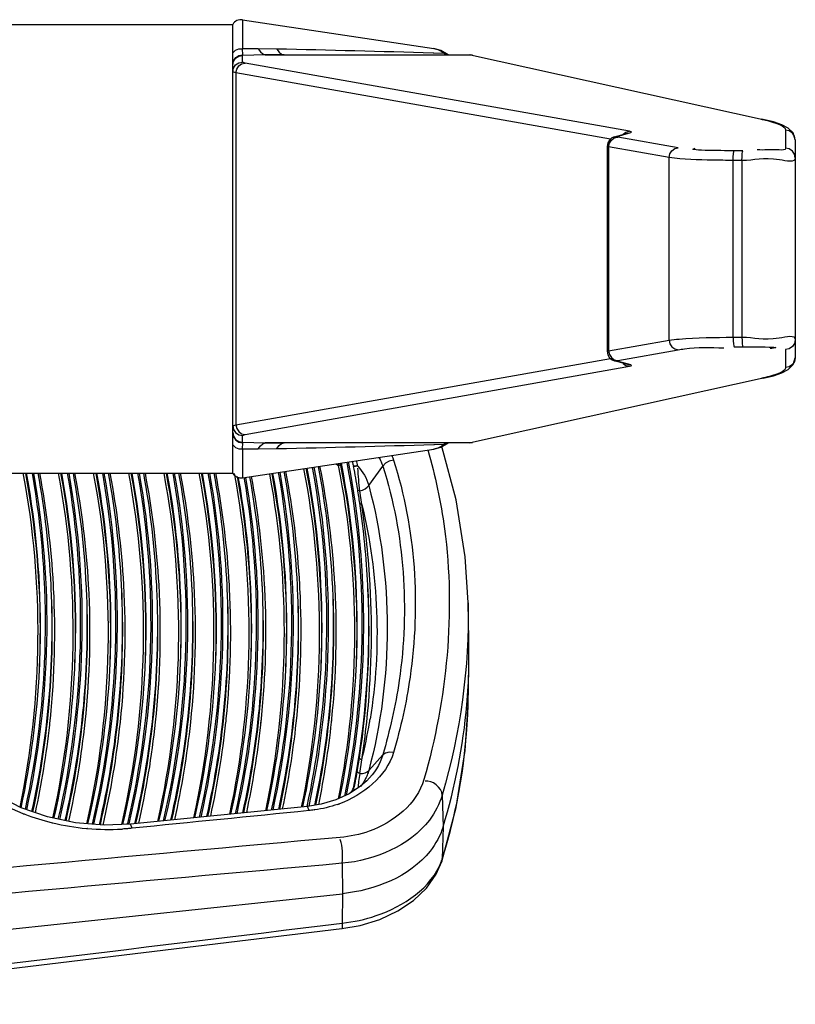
# Paper-space layout 'Sheet' of a CAD drawing. Header units: inches. Extents: x 0.2 to 10.8, y 0.2 to 8.3.
# Tile 398 of 545: x 8.18 to 8.308, y 4.314 to 4.477. Entities that reach past the tile are written whole.
import ezdxf

# ---------------------------------------------------------------- set-up
doc = ezdxf.new("R2010")
doc.units = ezdxf.units.IN
doc.header["$MEASUREMENT"] = 0
doc.layers.get('0').update_dxf_attribs({"lineweight": 5})
doc.layers.add('02___PRT_ALL_AXES', color=7, linetype='Continuous')

psp = doc.layouts.new('Sheet')

# ---------------------------------------------------------------- linework, layer by layer
at = {"color": 0, "linetype": 'ByBlock', "lineweight": -3}
for p, q in [((8.215077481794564, 4.401785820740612), (8.215077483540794, 4.47578582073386)), ((8.216686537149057, 4.476544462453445), (8.216686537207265, 4.471775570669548)), ((8.22043450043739, 4.470767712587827), (8.216677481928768, 4.470677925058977)), ((8.216677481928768, 4.470677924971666), (8.216723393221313, 4.470759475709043)), ((8.216677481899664, 4.469562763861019), (8.216677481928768, 4.470677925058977)), ((8.219247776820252, 4.471767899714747), (8.216686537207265, 4.471775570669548)), ((8.216723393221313, 4.470759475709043), (8.216686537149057, 4.471775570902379)), ((8.22233901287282, 4.471725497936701), (8.219247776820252, 4.471767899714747)), ((8.22352573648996, 4.470785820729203), (8.22043450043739, 4.470767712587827)), ((8.22043450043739, 4.470767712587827), (8.25425612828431, 4.470767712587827)), ((8.24818874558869, 4.471056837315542), (8.248083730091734, 4.471059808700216)), ((8.249935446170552, 4.471007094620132), (8.24818874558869, 4.471056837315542)), ((8.249935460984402, 4.47100711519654), (8.25040006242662, 4.47078580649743)), ((8.25042304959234, 4.470864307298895), (8.249935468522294, 4.471007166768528)), ((8.250570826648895, 4.470785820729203), (8.25042304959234, 4.470864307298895)), ((8.25460190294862, 4.470733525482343), (8.254124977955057, 4.470785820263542)), ((8.25412504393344, 4.470785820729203), (8.254190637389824, 4.470781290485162)), ((8.254190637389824, 4.470781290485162), (8.25425612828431, 4.470767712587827)), ((8.254601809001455, 4.470733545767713), (8.25425612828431, 4.470767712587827)), ((8.25425612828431, 4.470767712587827), (8.302507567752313, 4.460133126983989)), ((8.217093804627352, 4.469409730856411), (8.216677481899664, 4.469562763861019)), ((8.280441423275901, 4.458158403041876), (8.217093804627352, 4.469409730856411)), ((8.215597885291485, 4.467813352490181), (8.21507748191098, 4.467966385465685)), ((8.277323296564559, 4.456850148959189), (8.215597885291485, 4.467813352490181)), ((8.215597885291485, 4.467813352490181), (8.215597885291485, 4.409758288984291)), ((8.302506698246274, 4.460133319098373), (8.30216188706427, 4.460167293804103)), ((8.277986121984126, 4.457233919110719), (8.280214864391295, 4.457879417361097)), ((8.27843122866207, 4.45729345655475), (8.28065997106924, 4.457938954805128)), ((8.27939604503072, 4.457677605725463), (8.279877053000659, 4.458026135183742)), ((8.279877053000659, 4.458026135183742), (8.280441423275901, 4.458158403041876)), ((8.280214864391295, 4.457879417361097), (8.280659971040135, 4.457938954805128)), ((8.306193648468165, 4.458342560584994), (8.306193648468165, 4.455374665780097)), ((8.277986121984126, 4.457233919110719), (8.27843122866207, 4.45729345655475)), ((8.27852489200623, 4.457199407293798), (8.278370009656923, 4.457262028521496)), ((8.288477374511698, 4.455431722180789), (8.27852489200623, 4.457199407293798)), ((8.30779364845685, 4.456746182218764), (8.30779364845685, 4.420825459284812)), ((8.277028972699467, 4.455603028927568), (8.276768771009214, 4.455660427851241)), ((8.276768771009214, 4.455660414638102), (8.276768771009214, 4.421911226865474)), ((8.286981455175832, 4.453835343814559), (8.277028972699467, 4.455603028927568)), ((8.277028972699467, 4.455603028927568), (8.277028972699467, 4.421968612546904)), ((8.299153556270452, 4.454945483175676), (8.297695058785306, 4.454955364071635)), ((8.286981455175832, 4.423736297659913), (8.286981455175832, 4.453835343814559)), ((8.29899353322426, 4.453349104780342), (8.29753503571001, 4.453358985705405)), ((8.29753503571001, 4.42421265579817), (8.29753503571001, 4.453358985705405)), ((8.29899353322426, 4.453349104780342), (8.29899353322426, 4.424222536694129)), ((8.277028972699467, 4.421968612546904), (8.286981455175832, 4.423736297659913)), ((8.29753503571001, 4.42421265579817), (8.29899353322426, 4.424222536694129)), ((8.276768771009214, 4.42191121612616), (8.277028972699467, 4.421968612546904)), ((8.27852489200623, 4.420372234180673), (8.288477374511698, 4.422139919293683)), ((8.297695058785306, 4.42261627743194), (8.299153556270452, 4.422626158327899)), ((8.306193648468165, 4.422196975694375), (8.306193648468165, 4.419229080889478)), ((8.215597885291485, 4.409758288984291), (8.277322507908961, 4.420721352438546)), ((8.277986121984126, 4.420337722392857), (8.27843122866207, 4.420278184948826)), ((8.280214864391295, 4.419692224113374), (8.277986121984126, 4.420337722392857)), ((8.217093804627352, 4.408161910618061), (8.280441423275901, 4.419413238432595)), ((8.28065997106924, 4.419632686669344), (8.27843122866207, 4.420278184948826)), ((8.279396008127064, 4.419894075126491), (8.27987701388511, 4.419545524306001)), ((8.27987701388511, 4.419545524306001), (8.280441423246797, 4.419413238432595)), ((8.280214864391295, 4.419692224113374), (8.28065997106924, 4.419632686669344)), ((8.302507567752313, 4.417438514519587), (8.25425612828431, 4.406803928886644)), ((8.30250675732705, 4.417438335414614), (8.30216188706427, 4.417404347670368)), ((8.21507748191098, 4.409605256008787), (8.215597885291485, 4.409758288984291)), ((8.216677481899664, 4.408008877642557), (8.217093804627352, 4.408161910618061)), ((8.21667748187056, 4.406893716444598), (8.216677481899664, 4.408008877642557)), ((8.216723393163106, 4.406812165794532), (8.216677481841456, 4.406893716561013)), ((8.21667748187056, 4.406893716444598), (8.22043450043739, 4.406803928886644)), ((8.216686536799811, 4.405796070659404), (8.216723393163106, 4.406812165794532)), ((8.216686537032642, 4.405796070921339), (8.219247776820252, 4.405803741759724)), ((8.216686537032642, 4.405796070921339), (8.216686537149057, 4.401027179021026)), ((8.219247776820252, 4.405803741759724), (8.22233901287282, 4.40584614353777)), ((8.25425612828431, 4.406803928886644), (8.22043450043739, 4.406803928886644)), ((8.22043450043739, 4.406803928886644), (8.22352573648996, 4.406785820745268)), ((8.248189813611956, 4.406514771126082), (8.248323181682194, 4.406518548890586)), ((8.248205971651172, 4.40575510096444), (8.24939590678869, 4.40609681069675)), ((8.248323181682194, 4.406518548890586), (8.249935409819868, 4.406564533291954)), ((8.24939590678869, 4.40609681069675), (8.250563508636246, 4.406785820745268)), ((8.250165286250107, 4.406730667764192), (8.249935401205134, 4.406564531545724)), ((8.250422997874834, 4.406707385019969), (8.24993540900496, 4.406564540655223)), ((8.25057071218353, 4.406785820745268), (8.250422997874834, 4.406707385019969)), ((8.254124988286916, 4.40678582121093), (8.254601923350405, 4.406838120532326)), ((8.25425612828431, 4.406803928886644), (8.25412504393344, 4.406785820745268)), ((8.254601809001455, 4.406838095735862), (8.25425612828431, 4.406803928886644)), ((8.232432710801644, 4.403389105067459), (8.232444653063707, 4.403065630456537)), ((8.232827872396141, 4.403448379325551), (8.232840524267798, 4.403377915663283)), ((8.234944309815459, 4.403172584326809), (8.234992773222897, 4.402919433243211)), ((8.234944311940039, 4.403172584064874), (8.234988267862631, 4.402918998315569)), ((8.235318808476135, 4.402897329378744), (8.234983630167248, 4.402918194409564)), ((8.235308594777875, 4.402969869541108), (8.23501158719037, 4.402968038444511)), ((8.235660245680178, 4.403034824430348), (8.235308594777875, 4.402969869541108)), ((8.235670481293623, 4.402962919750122), (8.235318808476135, 4.402897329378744)), ((8.235670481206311, 4.402962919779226), (8.23566024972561, 4.403034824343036)), ((8.23748770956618, 4.39976527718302), (8.239800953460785, 4.402958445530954)), ((8.21587577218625, 4.401144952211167), (8.215924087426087, 4.400885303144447)), ((8.216000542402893, 4.401156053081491), (8.21604655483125, 4.400896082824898)), ((8.23604454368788, 4.398877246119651), (8.235674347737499, 4.398960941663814)), ((8.236350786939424, 4.396611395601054), (8.23604454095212, 4.398877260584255)), ((8.236350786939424, 4.396611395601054), (8.236004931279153, 4.396733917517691)), ((8.2539984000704, 4.374401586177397), (8.253848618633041, 4.38046765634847)), ((8.2539984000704, 4.369662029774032), (8.2539984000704, 4.374401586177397)), ((8.25385001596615, 4.363651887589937), (8.2539984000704, 4.369662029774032)), ((8.184903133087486, 4.360309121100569), (8.184925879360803, 4.360726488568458)), ((8.184903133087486, 4.360309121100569), (8.184947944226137, 4.360725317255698)), ((8.219702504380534, 4.360303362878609), (8.219725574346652, 4.360726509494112)), ((8.219702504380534, 4.360303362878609), (8.219747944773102, 4.360725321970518)), ((8.225536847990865, 4.36062118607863), (8.22554240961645, 4.360725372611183)), ((8.225536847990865, 4.36062118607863), (8.225547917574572, 4.360725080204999)), ((8.231335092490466, 4.360746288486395), (8.23138106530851, 4.361040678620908)), ((8.231350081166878, 4.360745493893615), (8.231409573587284, 4.361317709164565)), ((8.23138106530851, 4.361040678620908), (8.23139547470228, 4.361318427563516)), ((8.2355958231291, 4.352592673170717), (8.23595328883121, 4.354826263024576)), ((8.23604454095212, 4.352282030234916), (8.236350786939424, 4.354523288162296)), ((8.23748770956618, 4.352783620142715), (8.239800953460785, 4.355357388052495)), ((8.232724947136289, 4.348294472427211), (8.232709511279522, 4.348210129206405)), ((8.232744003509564, 4.348292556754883), (8.232726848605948, 4.34820838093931)), ((8.249602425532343, 4.348737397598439), (8.249729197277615, 4.343464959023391)), ((8.227374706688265, 4.346847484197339), (8.198197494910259, 4.343945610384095)), ((8.227642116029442, 4.346163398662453), (8.227374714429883, 4.346847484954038)), ((8.19385301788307, 4.343769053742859), (8.189132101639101, 4.344149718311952)), ((8.19765278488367, 4.34405213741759), (8.197627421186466, 4.343922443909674)), ((8.1977014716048, 4.344046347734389), (8.197670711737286, 4.343917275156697)), ((8.191141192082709, 4.343209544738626), (8.191079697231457, 4.343212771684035)), ((8.191140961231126, 4.343207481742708), (8.191079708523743, 4.34321287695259)), ((8.198197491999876, 4.343945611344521), (8.19385301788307, 4.343769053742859)), ((8.197924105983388, 4.343934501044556), (8.197936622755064, 4.343997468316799)), ((8.197964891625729, 4.343929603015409), (8.197979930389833, 4.343992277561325)), ((8.198465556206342, 4.34325054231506), (8.198197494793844, 4.34394561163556)), ((8.249729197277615, 4.343464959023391), (8.249602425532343, 4.338231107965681)), ((8.249602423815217, 4.33823110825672), (8.249521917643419, 4.337770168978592)), ((8.233125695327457, 4.337473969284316), (8.23314376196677, 4.332455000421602)), ((8.129736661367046, 4.321487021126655), (8.23314376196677, 4.332455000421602)), ((8.23314376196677, 4.332455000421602), (8.233125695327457, 4.327606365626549)), ((8.129617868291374, 4.314229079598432), (8.23303817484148, 4.326706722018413))]:
    psp.add_line(p, q, dxfattribs=at)
for points in [[(8.215077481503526, 4.471112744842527), (8.215497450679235, 4.471516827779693), (8.216062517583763, 4.471749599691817), (8.216686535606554, 4.471775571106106)], [(8.21507748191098, 4.469081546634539), (8.215199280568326, 4.469692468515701), (8.215546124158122, 4.470210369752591), (8.216065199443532, 4.470556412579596), (8.216677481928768, 4.470677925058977)], [(8.215077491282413, 4.469178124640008), (8.215203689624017, 4.469793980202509), (8.215562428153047, 4.470312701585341), (8.21609712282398, 4.470652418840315), (8.216723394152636, 4.470759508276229)], [(8.219247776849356, 4.471767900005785), (8.219628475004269, 4.471266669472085), (8.22002698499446, 4.470930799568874), (8.22043450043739, 4.470767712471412)], [(8.22233901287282, 4.471725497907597), (8.22271662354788, 4.47120812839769), (8.223115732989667, 4.470892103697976), (8.22352573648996, 4.470785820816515)], [(8.250563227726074, 4.470785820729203), (8.249384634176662, 4.471479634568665), (8.248205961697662, 4.471816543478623)], [(8.21507748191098, 4.467966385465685), (8.215199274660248, 4.468577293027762), (8.215546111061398, 4.469095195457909), (8.21606518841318, 4.469441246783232), (8.216677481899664, 4.469562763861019)], [(8.215597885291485, 4.467813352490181), (8.215721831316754, 4.468415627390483), (8.216048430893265, 4.468928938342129), (8.216529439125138, 4.469277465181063), (8.217093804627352, 4.469409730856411)], [(8.30779356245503, 4.45676238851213), (8.307444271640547, 4.457895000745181), (8.306620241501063, 4.458700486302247), (8.305582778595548, 4.459237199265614), (8.304198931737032, 4.459708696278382), (8.302506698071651, 4.460133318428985)], [(8.28065997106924, 4.457938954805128), (8.280802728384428, 4.458012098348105), (8.280728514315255, 4.458086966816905), (8.280441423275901, 4.458158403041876)], [(8.307793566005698, 4.456762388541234), (8.30767185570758, 4.457357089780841), (8.30732501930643, 4.457874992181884), (8.306805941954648, 4.458221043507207), (8.306193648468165, 4.458342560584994)], [(8.277986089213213, 4.457233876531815), (8.277579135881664, 4.457061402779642), (8.27716577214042, 4.456720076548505), (8.276876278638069, 4.456239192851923), (8.276768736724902, 4.455660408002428)], [(8.277028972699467, 4.455603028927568), (8.277152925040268, 4.456205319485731), (8.277479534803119, 4.456718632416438), (8.277960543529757, 4.457067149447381), (8.27852489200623, 4.457199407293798)], [(8.286981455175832, 4.453835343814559), (8.287105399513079, 4.454437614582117), (8.287431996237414, 4.454950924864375), (8.287913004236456, 4.45529945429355), (8.288477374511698, 4.455431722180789)], [(8.29753503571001, 4.453358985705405), (8.297550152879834, 4.453946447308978), (8.297585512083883, 4.454451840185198), (8.29763617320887, 4.454804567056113), (8.297695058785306, 4.454955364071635)], [(8.29899353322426, 4.453349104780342), (8.299008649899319, 4.453936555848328), (8.299044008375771, 4.454441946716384), (8.299094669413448, 4.454794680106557), (8.299153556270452, 4.454945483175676)], [(8.30779364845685, 4.453778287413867), (8.307671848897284, 4.4543892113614), (8.307325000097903, 4.454907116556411), (8.306805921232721, 4.45525315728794), (8.306193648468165, 4.455374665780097)], [(8.286981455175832, 4.423736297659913), (8.287105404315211, 4.423134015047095), (8.28743200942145, 4.422620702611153), (8.287913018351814, 4.422272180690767), (8.288477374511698, 4.422139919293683)], [(8.29753503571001, 4.42421265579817), (8.297550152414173, 4.423625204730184), (8.297585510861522, 4.423119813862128), (8.297636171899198, 4.422767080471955), (8.297695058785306, 4.42261627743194)], [(8.29899353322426, 4.424222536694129), (8.299008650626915, 4.42363507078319), (8.299044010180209, 4.423129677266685), (8.299094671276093, 4.422776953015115), (8.299153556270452, 4.422626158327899)], [(8.30779364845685, 4.423793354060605), (8.30767185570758, 4.423182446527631), (8.30732501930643, 4.422664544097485), (8.306805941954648, 4.422318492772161), (8.306193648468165, 4.422196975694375)], [(8.277028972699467, 4.421968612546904), (8.277152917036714, 4.421366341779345), (8.27747951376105, 4.420853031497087), (8.277960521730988, 4.420504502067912), (8.27852489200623, 4.420372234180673)], [(8.276768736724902, 4.421911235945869), (8.276881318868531, 4.421319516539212), (8.277178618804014, 4.420836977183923), (8.277600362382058, 4.420498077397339), (8.277983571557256, 4.420338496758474)], [(8.27843122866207, 4.420278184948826), (8.278370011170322, 4.420309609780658), (8.278401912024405, 4.420341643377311), (8.27852489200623, 4.420372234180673)], [(8.302506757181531, 4.417438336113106), (8.30421113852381, 4.41786646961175), (8.305592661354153, 4.418338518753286), (8.306628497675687, 4.418876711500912), (8.30745103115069, 4.419687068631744), (8.307793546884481, 4.42080778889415)], [(8.307793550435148, 4.420807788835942), (8.307671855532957, 4.420214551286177), (8.307325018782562, 4.419696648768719), (8.306805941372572, 4.419350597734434), (8.306193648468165, 4.419229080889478)], [(8.280441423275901, 4.419413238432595), (8.280727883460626, 4.41948442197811), (8.280802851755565, 4.419559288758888), (8.28065997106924, 4.419632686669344)], [(8.21507748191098, 4.409605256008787), (8.21519927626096, 4.4089943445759), (8.215546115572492, 4.408476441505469), (8.21606519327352, 4.408130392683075), (8.216677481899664, 4.408008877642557)], [(8.215597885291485, 4.409758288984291), (8.215721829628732, 4.409156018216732), (8.216048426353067, 4.408642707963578), (8.21652943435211, 4.408294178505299), (8.217093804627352, 4.408161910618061)], [(8.21507748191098, 4.408490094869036), (8.215199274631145, 4.407879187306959), (8.21554611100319, 4.407361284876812), (8.216065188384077, 4.407015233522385), (8.21667748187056, 4.406893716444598)], [(8.215077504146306, 4.408393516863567), (8.215203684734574, 4.407777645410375), (8.21556241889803, 4.407258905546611), (8.216097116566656, 4.406919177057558), (8.21672339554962, 4.406812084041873)], [(8.215077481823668, 4.406458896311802), (8.21549748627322, 4.406054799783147), (8.216062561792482, 4.405822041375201), (8.216686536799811, 4.405796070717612)], [(8.219247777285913, 4.405803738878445), (8.219628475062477, 4.406304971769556), (8.220026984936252, 4.406640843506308), (8.22043450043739, 4.406803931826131)], [(8.222339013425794, 4.40584614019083), (8.222716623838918, 4.406363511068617), (8.223115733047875, 4.406679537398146), (8.22352573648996, 4.406785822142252)], [(8.253848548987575, 4.380468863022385), (8.253360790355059, 4.387992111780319), (8.251878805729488, 4.397401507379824), (8.24954994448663, 4.406187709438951)], [(8.232444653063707, 4.403065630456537), (8.232638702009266, 4.403121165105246), (8.23278299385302, 4.403234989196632), (8.232840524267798, 4.403377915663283)], [(8.24157256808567, 4.403965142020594), (8.240872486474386, 4.403785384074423), (8.240254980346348, 4.403434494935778), (8.239800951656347, 4.402958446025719)], [(8.23604454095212, 4.398877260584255), (8.236479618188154, 4.399014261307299), (8.236878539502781, 4.399215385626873), (8.237220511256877, 4.399470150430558), (8.23748770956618, 4.39976527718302)], [(8.249521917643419, 4.337770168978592), (8.251878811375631, 4.346662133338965), (8.25336079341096, 4.356071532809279), (8.253848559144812, 4.363595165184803)], [(8.24157256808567, 4.355759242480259), (8.240872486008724, 4.355799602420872), (8.240254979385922, 4.355659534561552), (8.239800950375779, 4.355357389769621)], [(8.236350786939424, 4.354523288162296), (8.236155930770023, 4.35457426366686), (8.23601105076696, 4.354684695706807), (8.23595328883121, 4.354826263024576)], [(8.180206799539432, 4.346627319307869), (8.176264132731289, 4.348637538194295), (8.172824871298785, 4.351072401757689), (8.171130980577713, 4.352614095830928)], [(8.236044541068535, 4.352282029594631), (8.235828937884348, 4.352322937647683), (8.2356626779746, 4.352438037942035), (8.2355958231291, 4.352592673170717)], [(8.23604454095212, 4.352282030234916), (8.236479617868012, 4.352302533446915), (8.236878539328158, 4.352396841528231), (8.23722051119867, 4.35256003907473), (8.23748770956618, 4.352783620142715)], [(8.237192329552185, 4.351096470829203), (8.236154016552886, 4.350174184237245), (8.234252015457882, 4.348914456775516)], [(8.234252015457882, 4.348914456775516), (8.232059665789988, 4.347913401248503), (8.22963623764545, 4.347205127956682), (8.227374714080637, 4.346847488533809)], [(8.235184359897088, 4.349531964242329), (8.235142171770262, 4.349550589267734), (8.235021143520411, 4.349701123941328), (8.234984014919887, 4.349889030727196)], [(8.189132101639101, 4.344149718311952), (8.184538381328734, 4.345113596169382), (8.180206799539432, 4.346627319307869)], [(8.233038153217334, 4.326706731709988), (8.236057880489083, 4.32724299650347), (8.23930238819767, 4.328232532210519), (8.242280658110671, 4.329613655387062), (8.244884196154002, 4.331351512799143), (8.247022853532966, 4.333398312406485), (8.248614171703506, 4.335673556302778), (8.249521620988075, 4.33776930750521)]]:
    psp.add_lwpolyline(points, dxfattribs=at)
for centre, radius, start, end in [((8.216449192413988, 4.474962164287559), 0.001600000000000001, 81.46923420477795, 149.0168958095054), ((8.092191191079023, -1.059738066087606), 5.532994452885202, 88.38547338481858, 88.65215688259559), ((8.092438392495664, 9.928188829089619), 5.523870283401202, 271.3475049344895, 271.6157298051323), ((8.088178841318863, 4.375755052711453), 0.1415822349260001, 359.5083654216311, 10.92853909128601), ((8.088271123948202, 4.376358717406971), 0.1415190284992, 359.2634848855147, 10.69198192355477), ((8.088730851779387, 4.376929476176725), 0.1418552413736, 356.9910848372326, 10.48576347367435), ((8.089506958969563, 4.376277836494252), 0.1422037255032, 2.850045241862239, 10.79056286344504), ((8.089943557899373, 4.37540691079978), 0.1421970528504, 3.207794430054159, 11.16363038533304), ((8.093891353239, 4.375747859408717), 0.1416696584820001, 359.511578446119, 11.24656791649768), ((8.093973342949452, 4.376351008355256), 0.1416167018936, 359.2672917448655, 11.03813121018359), ((8.0938999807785, 4.376037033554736), 0.1436309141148, 9.238293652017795, 10.78726881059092), ((8.041871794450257, 4.375762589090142), 0.1414893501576, 359.5049910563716, 10.6035052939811), ((8.041964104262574, 4.376366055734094), 0.14142614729, 359.2615595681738, 10.35886878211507), ((8.043243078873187, 4.376292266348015), 0.1420670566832, 2.846962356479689, 10.3391221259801), ((8.043683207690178, 4.375422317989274), 0.142056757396, 3.204729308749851, 10.70159123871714), ((8.047673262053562, 4.375762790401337), 0.1414878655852, 359.5057748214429, 10.60378140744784), ((8.047766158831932, 4.376366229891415), 0.141424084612, 359.2608920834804, 10.35994018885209), ((8.049044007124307, 4.376292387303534), 0.1420661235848, 2.846932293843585, 10.33832675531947), ((8.049489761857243, 4.375423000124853), 0.142050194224, 3.211162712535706, 10.7010626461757), ((8.053474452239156, 4.375762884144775), 0.1414866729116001, 359.5057210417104, 10.60430052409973), ((8.053567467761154, 4.376366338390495), 0.1414227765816, 359.2608070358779, 10.35993757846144), ((8.054843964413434, 4.376292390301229), 0.1420661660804, 2.846930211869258, 10.33775805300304), ((8.055291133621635, 4.375423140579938), 0.1420488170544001, 3.211462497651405, 10.70137064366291), ((8.059274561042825, 4.37576289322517), 0.1414865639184, 359.5057160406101, 10.60433281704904), ((8.059367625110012, 4.376366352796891), 0.141422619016, 359.26079952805, 10.35994525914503), ((8.060643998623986, 4.376292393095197), 0.1420661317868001, 2.846929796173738, 10.33784071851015), ((8.06109027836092, 4.375423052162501), 0.142049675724, 3.211280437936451, 10.70119158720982), ((8.065073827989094, 4.37576283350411), 0.1414872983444, 359.5057493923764, 10.60407493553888), ((8.065166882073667, 4.376366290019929), 0.1414233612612, 359.2608516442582, 10.36000119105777), ((8.066444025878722, 4.376292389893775), 0.142066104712, 2.846931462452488, 10.33825896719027), ((8.066889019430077, 4.375422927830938), 0.1420509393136, 3.210977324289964, 10.70083943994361), ((8.070871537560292, 4.375762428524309), 0.1414896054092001, 359.5050569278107, 10.60613447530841), ((8.070972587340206, 4.376366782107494), 0.1414176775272, 359.2598622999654, 10.35819370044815), ((8.072243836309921, 4.376292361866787), 0.1420662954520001, 2.846938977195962, 10.33859667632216), ((8.072683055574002, 4.375422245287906), 0.1420569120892, 3.204735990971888, 10.70237230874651), ((8.216449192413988, 4.402609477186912), 0.001600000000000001, 210.9831041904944, 278.530765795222), ((8.076732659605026, 4.375767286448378), 0.1414285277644, 359.5028748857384, 10.38795223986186), ((8.07686544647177, 4.376373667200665), 0.1413249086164, 359.2578039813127, 9.992426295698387), ((8.078111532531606, 4.376299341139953), 0.1419983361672, 2.845483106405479, 10.10324134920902), ((8.078552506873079, 4.375429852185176), 0.1419871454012, 3.203256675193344, 10.47336622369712), ((8.082477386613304, 4.375762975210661), 0.1414837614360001, 359.5048151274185, 10.58308483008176), ((8.082567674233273, 4.376366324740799), 0.1414225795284, 359.261374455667, 10.34835857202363), ((8.083811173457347, 4.376288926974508), 0.1420990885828, 2.847668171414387, 10.44693995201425), ((8.084247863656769, 4.375418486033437), 0.1420922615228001, 3.205485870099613, 10.8184909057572), ((8.094676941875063, 4.376165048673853), 0.1428434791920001, 8.322538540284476, 9.23764366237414), ((8.095973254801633, 4.376343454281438), 0.1415349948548, 2.836926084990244, 8.327035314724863), ((8.096457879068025, 4.375481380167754), 0.1414796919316, 3.202104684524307, 8.589269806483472), ((8.045104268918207, 4.376428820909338), 0.1402013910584, 2.585699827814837, 2.829003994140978), ((8.045217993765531, 4.375555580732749), 0.1405169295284, 2.942558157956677, 3.185461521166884), ((8.050816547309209, 4.375574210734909), 0.1407170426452, 353.9476554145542, 3.179952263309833), ((8.050927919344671, 4.376429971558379), 0.14017771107, 2.586013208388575, 2.829011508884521), ((8.056616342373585, 4.37557421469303), 0.1407172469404, 353.9480444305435, 3.180274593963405), ((8.056729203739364, 4.376430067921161), 0.1401764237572, 2.586009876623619, 2.828997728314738), ((8.062416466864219, 4.375574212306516), 0.140717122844, 353.9478083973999, 3.180078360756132), ((8.062527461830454, 4.376429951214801), 0.1401781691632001, 2.586021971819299, 2.829010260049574), ((8.068216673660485, 4.37557420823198), 0.1407169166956, 353.9474151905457, 3.179756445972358), ((8.068327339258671, 4.376429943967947), 0.1401782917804, 2.586005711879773, 2.829011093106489), ((8.07412788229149, 4.376429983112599), 0.1401777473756, 2.585980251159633, 2.829006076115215), ((8.07421658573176, 4.375555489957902), 0.1405183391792, 2.942548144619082, 3.18544732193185), ((8.07990481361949, 4.376428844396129), 0.1402008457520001, 2.585700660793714, 2.829005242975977), ((8.080017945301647, 4.375555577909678), 0.1405169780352, 2.942558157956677, 3.185461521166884), ((8.085701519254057, 4.376428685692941), 0.1402041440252, 2.585703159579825, 2.829003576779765), ((8.08581935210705, 4.375555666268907), 0.1405155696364, 2.942561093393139, 3.185468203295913), ((8.091466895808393, 4.376427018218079), 0.1402387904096, 2.585771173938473, 2.828986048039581), ((8.091621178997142, 4.375555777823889), 0.140513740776, 2.94255524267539, 3.185466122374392), ((8.097223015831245, 4.375574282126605), 0.1407105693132, 353.9491855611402, 3.181738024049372), ((8.097277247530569, 4.376427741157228), 0.1402284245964, 2.585686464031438, 2.828899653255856), ((8.043338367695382, 4.376532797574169), 0.1419609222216, 347.5867705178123, 2.511623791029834), ((8.043421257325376, 4.375929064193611), 0.141907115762, 347.8089330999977, 2.756644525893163), ((8.045065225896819, 4.375573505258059), 0.1406685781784, 354.1837137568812, 2.93207275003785), ((8.072229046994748, 4.376541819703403), 0.1420697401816, 347.2521432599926, 2.506371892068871), ((8.07232467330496, 4.37593672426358), 0.1420032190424, 347.5042900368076, 2.751683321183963), ((8.07406457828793, 4.375573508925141), 0.1406692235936, 354.1838679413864, 2.932040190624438), ((8.078108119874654, 4.376535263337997), 0.1419910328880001, 347.491961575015, 2.510095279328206), ((8.078201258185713, 4.375930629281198), 0.1419270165, 347.74395818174, 2.755625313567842), ((8.079865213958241, 4.375573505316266), 0.1406685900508, 354.1837162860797, 2.932072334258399), ((8.083985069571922, 4.37652902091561), 0.1419144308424, 347.7314468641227, 2.513972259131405), ((8.084076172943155, 4.3759248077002), 0.1418524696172, 347.9833442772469, 2.75942876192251), ((8.085665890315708, 4.375573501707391), 0.1406679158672, 354.1835784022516, 2.932097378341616), ((8.089868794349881, 4.376522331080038), 0.141831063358, 347.9993735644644, 2.518180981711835), ((8.089960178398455, 4.375918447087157), 0.1417688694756, 348.256791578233, 2.763630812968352), ((8.091466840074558, 4.375573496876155), 0.1406669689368, 354.1834166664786, 2.932120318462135), ((8.096009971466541, 4.37649723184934), 0.141491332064, 349.1558527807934, 2.53442431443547), ((8.096583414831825, 4.375866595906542), 0.1409491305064, 351.4150238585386, 2.800818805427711), ((8.043246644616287, 4.375842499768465), 0.1401152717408, 357.4139997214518, 359.4674581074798), ((8.04325976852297, 4.376437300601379), 0.140131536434, 357.1708065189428, 359.225604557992), ((8.049051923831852, 4.375841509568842), 0.1401099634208, 357.4140589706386, 359.4687217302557), ((8.049057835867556, 4.376437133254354), 0.1401334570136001, 357.1709141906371, 359.2250921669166), ((8.054849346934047, 4.375841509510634), 0.140112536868, 357.4140936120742, 359.4687200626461), ((8.054861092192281, 4.376437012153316), 0.140130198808, 357.1708979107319, 359.2250892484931), ((8.060649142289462, 4.375841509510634), 0.1401127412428, 357.4140961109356, 359.4687196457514), ((8.060660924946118, 4.376437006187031), 0.1401303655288, 357.1709033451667, 359.2250913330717), ((8.066450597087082, 4.375841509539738), 0.1401112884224, 357.4140769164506, 359.4687213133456), ((8.066458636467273, 4.376437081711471), 0.1401326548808, 357.1709187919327, 359.2250963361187), ((8.072247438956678, 4.37584256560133), 0.1401144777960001, 357.4139583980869, 359.4674280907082), ((8.072227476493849, 4.376438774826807), 0.1401638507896, 357.1708561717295, 359.2238097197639), ((8.078047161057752, 4.375842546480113), 0.14011475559, 357.4139713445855, 359.4674368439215), ((8.078061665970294, 4.376437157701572), 0.1401296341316, 357.1708265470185, 359.2255107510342), ((8.083846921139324, 4.375842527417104), 0.1401149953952, 357.4139834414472, 359.4674456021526), ((8.083860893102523, 4.37643722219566), 0.1401304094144, 357.1708161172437, 359.2255724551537), ((8.08964672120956, 4.375842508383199), 0.1401151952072, 357.4139951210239, 359.4674543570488), ((8.089630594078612, 4.376438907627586), 0.1401607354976, 357.1707389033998, 359.2235633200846), ((8.095446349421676, 4.375842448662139), 0.1401155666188, 357.4140260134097, 359.4674802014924), ((8.095427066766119, 4.376438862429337), 0.1401642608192, 357.1708286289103, 359.2237826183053), ((8.041484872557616, 4.376606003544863), 0.1419126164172, 347.8088730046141, 357.1381477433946), ((8.047033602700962, 4.376636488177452), 0.1421650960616, 347.0971792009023, 357.1309333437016), ((8.0526974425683, 4.376653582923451), 0.1423019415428, 346.726897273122, 357.12680312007), ((8.058483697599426, 4.376655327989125), 0.1423157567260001, 346.6898761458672, 357.126378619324), ((8.064361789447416, 4.376645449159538), 0.1422372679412, 346.9001607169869, 357.1287761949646), ((8.070249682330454, 4.376634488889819), 0.1421489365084, 347.1410207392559, 357.1314137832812), ((8.076135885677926, 4.376623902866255), 0.1420623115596, 347.3815989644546, 357.1339378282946), ((8.082020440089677, 4.376613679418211), 0.1419773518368, 347.6219918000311, 357.1363520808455), ((8.087903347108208, 4.376603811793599), 0.141894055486, 347.8621899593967, 357.1386590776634), ((8.08782420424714, 4.377181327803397), 0.1427740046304, 347.7366857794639, 356.9092538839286), ((8.093910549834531, 4.376579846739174), 0.1416859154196, 348.4836323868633, 357.1441554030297), ((8.157769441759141, 4.372040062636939), 0.09625830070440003, 354.986050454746, 358.584380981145), ((8.15483897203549, 4.372425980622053), 0.09921136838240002, 343.0275209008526, 354.9119420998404), ((8.04263974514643, 4.375874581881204), 0.1431123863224, 347.8746213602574, 353.7559355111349), ((8.04448243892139, 4.375638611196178), 0.1412549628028, 353.9395811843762, 354.181396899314), ((8.048276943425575, 4.37589742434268), 0.1432765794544, 347.2930502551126, 353.9262035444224), ((8.053984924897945, 4.375911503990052), 0.1433695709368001, 347.0488350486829, 353.9248741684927), ((8.05983058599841, 4.375904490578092), 0.1433234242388, 347.1687164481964, 353.9255030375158), ((8.065720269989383, 4.375890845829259), 0.1432328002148, 347.4085427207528, 353.9267548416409), ((8.071600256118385, 4.375878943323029), 0.1431520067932, 347.6475910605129, 353.9235770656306), ((8.07347802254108, 4.375638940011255), 0.1412593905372, 353.9397543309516, 354.1815741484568), ((8.077443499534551, 4.375874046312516), 0.14310859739, 347.8875910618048, 353.753665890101), ((8.079282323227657, 4.375638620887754), 0.141255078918, 353.9395841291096, 354.1813998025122), ((8.083358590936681, 4.375855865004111), 0.1429921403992, 348.1264370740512, 353.8839807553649), ((8.085086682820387, 4.375638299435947), 0.1412507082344, 353.939428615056, 354.1812393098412), ((8.089268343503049, 4.375839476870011), 0.1428812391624, 348.4105493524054, 353.9359553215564), ((8.096004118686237, 4.375713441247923), 0.1419373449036, 351.414083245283, 353.9451891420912), ((8.147667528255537, 4.375944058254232), 0.09123359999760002, 346.420734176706, 350.3680917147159), ((8.148601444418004, 4.3757746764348), 0.09028450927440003, 350.3749032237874, 350.7494032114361), ((8.226071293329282, 4.365495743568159), 0.01936317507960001, 289.649670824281, 289.8392948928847), ((8.193693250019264, 4.379327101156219), 0.03614365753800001, 248.6679710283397, 249.1377716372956), ((8.225489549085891, 4.367800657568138), 0.02174400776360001, 277.9394137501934, 278.0949816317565), ((8.22604119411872, 4.365580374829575), 0.01945299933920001, 289.0267083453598, 289.6493397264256), ((8.194113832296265, 4.380507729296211), 0.0373966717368, 249.1798113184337, 256.3939621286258), ((8.194392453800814, 4.381558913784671), 0.03848390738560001, 256.3589495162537, 256.5275023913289), ((8.194535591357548, 4.38223137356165), 0.03917121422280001, 256.5530557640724, 264.7904105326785), ((8.194587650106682, 4.382688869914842), 0.03963154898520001, 264.7755149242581, 264.9218833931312), ((8.194577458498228, 4.382538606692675), 0.03948096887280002, 265.0065495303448, 273.2035810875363), ((8.19459154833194, 4.382107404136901), 0.03904965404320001, 273.2182971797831, 273.4250673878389), ((11.97547549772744, -37.12315343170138), 41.63346387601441, 95.15766669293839, 95.30057783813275), ((11.96142347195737, -37.22485449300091), 41.72921460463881, 95.12592809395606, 95.2685037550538), ((2.954953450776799, 47.64066560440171), 43.63347571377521, 276.8110856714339, 276.9478634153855)]:
    psp.add_arc(centre, radius, start, end, dxfattribs=at)
for points, knots in [([(8.248205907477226, 4.471816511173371), (8.248506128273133, 4.471770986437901), (8.249127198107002, 4.471570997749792), (8.24967034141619, 4.471217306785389), (8.249935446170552, 4.471007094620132)], [0, 0, 0, 0, 0.4729894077, 1, 1, 1, 1]), ([(8.30216188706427, 4.460167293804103), (8.302227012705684, 4.460152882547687), (8.302355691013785, 4.460124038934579), (8.30248420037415, 4.460094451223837), (8.302547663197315, 4.460079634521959)], [0, 0, 0, 0, 0.5058070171, 1, 1, 1, 1]), ([(8.302547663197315, 4.460079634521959), (8.30347679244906, 4.459862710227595), (8.304643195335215, 4.459590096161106), (8.30619358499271, 4.458765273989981), (8.306193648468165, 4.458342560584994)], [0, 0, 0, 0, 0.6929805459, 1, 1, 1, 1]), ([(8.306193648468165, 4.455374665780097), (8.306192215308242, 4.45501150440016), (8.303756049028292, 4.455222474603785), (8.302716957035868, 4.455019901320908), (8.301508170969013, 4.455102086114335)], [0, 0, 0, 0, 0.2306183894, 1, 1, 1, 1]), ([(8.29753503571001, 4.453358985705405), (8.296413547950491, 4.453365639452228), (8.292895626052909, 4.45343670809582), (8.289353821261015, 4.453467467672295), (8.286981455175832, 4.453835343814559)], [0, 0, 0, 0, 0.3184086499, 1, 1, 1, 1]), ([(8.30779364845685, 4.453778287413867), (8.307791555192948, 4.452904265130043), (8.302990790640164, 4.454144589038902), (8.301059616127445, 4.453337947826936), (8.29899353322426, 4.453349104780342)], [0, 0, 0, 0, 0.2972734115, 1, 1, 1, 1]), ([(8.286981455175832, 4.423736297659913), (8.287529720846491, 4.423821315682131), (8.29104165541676, 4.42413916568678), (8.294567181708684, 4.424195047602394), (8.29753503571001, 4.42421265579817)], [0, 0, 0, 0, 0.1574969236, 1, 1, 1, 1]), ([(8.29899353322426, 4.424222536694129), (8.301035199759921, 4.424233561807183), (8.302977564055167, 4.42343219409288), (8.30779149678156, 4.424691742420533), (8.30779364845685, 4.423793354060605)], [0, 0, 0, 0, 0.6944339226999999, 1, 1, 1, 1]), ([(8.288477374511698, 4.422139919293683), (8.288829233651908, 4.422202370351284), (8.291315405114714, 4.422583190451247), (8.29385054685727, 4.422549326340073), (8.296004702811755, 4.422450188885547)], [0, 0, 0, 0, 0.1421589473, 1, 1, 1, 1]), ([(8.299153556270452, 4.422626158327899), (8.299886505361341, 4.422631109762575), (8.301481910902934, 4.422626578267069), (8.30276834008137, 4.42260935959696), (8.305231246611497, 4.422531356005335), (8.303962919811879, 4.422366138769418), (8.303636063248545, 4.422339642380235)], [0, 0, 0, 0, 0.3413359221, 0.6760780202, 0.8472863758, 1, 1, 1, 1]), ([(8.306193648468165, 4.419229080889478), (8.30619358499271, 4.41880628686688), (8.304642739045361, 4.417981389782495), (8.303476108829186, 4.417708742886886), (8.30254675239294, 4.417491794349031)], [0, 0, 0, 0, 0.3070094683, 1, 1, 1, 1]), ([(8.30254675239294, 4.417491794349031), (8.30248343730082, 4.417477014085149), (8.30235523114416, 4.417447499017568), (8.302226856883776, 4.417418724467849), (8.30216188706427, 4.417404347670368)], [0, 0, 0, 0, 0.4942073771, 1, 1, 1, 1]), ([(8.249935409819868, 4.406564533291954), (8.249670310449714, 4.406354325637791), (8.249127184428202, 4.406000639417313), (8.24850613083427, 4.40580065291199), (8.248205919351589, 4.405755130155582)], [0, 0, 0, 0, 0.5270132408, 1, 1, 1, 1]), ([(8.239158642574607, 4.404399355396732), (8.239290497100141, 4.404167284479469), (8.23952962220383, 4.403697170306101), (8.239720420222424, 4.403205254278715), (8.239800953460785, 4.402958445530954)], [0, 0, 0, 0, 0.506929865, 1, 1, 1, 1]), ([(8.241291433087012, 4.404718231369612), (8.241344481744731, 4.404594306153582), (8.241444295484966, 4.404345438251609), (8.241532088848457, 4.404092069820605), (8.241572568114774, 4.403965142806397)], [0, 0, 0, 0, 0.5029411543, 1, 1, 1, 1]), ([(8.247223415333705, 4.405625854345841), (8.2484632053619, 4.401374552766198), (8.252260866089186, 4.383466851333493), (8.250387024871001, 4.36458365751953), (8.246586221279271, 4.351291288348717)], [0, 0, 0, 0, 0.2426052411, 1, 1, 1, 1]), ([(8.232006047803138, 4.403333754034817), (8.232080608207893, 4.403290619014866), (8.232227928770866, 4.403203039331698), (8.23237306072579, 4.403111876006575), (8.232444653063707, 4.403065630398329)], [0, 0, 0, 0, 0.5026519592, 1, 1, 1, 1]), ([(8.234945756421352, 4.403173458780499), (8.234928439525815, 4.40327174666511), (8.234889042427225, 4.403467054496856), (8.234839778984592, 4.403660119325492), (8.234812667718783, 4.403755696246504)], [0, 0, 0, 0, 0.501139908, 1, 1, 1, 1]), ([(8.23566024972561, 4.403034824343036), (8.235640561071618, 4.403172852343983), (8.235590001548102, 4.403448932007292), (8.235518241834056, 4.403720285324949), (8.235476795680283, 4.403854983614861)], [0, 0, 0, 0, 0.4973152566, 1, 1, 1, 1]), ([(8.239800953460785, 4.402958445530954), (8.243408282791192, 4.391699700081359), (8.244498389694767, 4.374979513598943), (8.240973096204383, 4.359366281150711), (8.239800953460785, 4.355357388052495)], [0, 0, 0, 0, 0.7389418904, 1, 1, 1, 1]), ([(8.241572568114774, 4.403965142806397), (8.245210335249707, 4.392557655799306), (8.24631036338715, 4.375632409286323), (8.242754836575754, 4.359818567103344), (8.241572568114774, 4.355759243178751)], [0, 0, 0, 0, 0.7390367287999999, 1, 1, 1, 1]), ([(8.234984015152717, 4.349889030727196), (8.23521738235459, 4.350184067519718), (8.23530061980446, 4.35117510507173), (8.235502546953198, 4.352050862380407), (8.235590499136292, 4.352592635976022)], [0, 0, 0, 0, 0.4066569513, 1, 1, 1, 1]), ([(8.235739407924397, 4.349876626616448), (8.235794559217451, 4.350241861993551), (8.235872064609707, 4.351050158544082), (8.235978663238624, 4.351856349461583), (8.236067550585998, 4.352289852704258)], [0, 0, 0, 0, 0.4549534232, 1, 1, 1, 1]), ([(8.23748770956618, 4.352783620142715), (8.237418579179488, 4.352525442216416), (8.237245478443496, 4.352010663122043), (8.23701417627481, 4.351519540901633), (8.236884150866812, 4.351277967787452)], [0, 0, 0, 0, 0.4934730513, 1, 1, 1, 1]), ([(8.246586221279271, 4.351291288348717), (8.245449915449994, 4.347319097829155), (8.240016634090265, 4.342990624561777), (8.234398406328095, 4.341888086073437), (8.23276275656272, 4.341740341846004)], [0, 0, 0, 0, 0.7155600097, 1, 1, 1, 1]), ([(8.236884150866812, 4.351277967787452), (8.23677809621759, 4.351080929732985), (8.236546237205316, 4.350691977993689), (8.23628284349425, 4.350323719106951), (8.236142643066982, 4.350143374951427)], [0, 0, 0, 0, 0.4948440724, 1, 1, 1, 1]), ([(8.234417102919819, 4.349030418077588), (8.234542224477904, 4.349179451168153), (8.234748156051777, 4.349449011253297), (8.234919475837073, 4.349744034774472), (8.234974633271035, 4.349877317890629)], [0, 0, 0, 0, 0.5742938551, 1, 1, 1, 1]), ([(8.249602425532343, 4.348737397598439), (8.249171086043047, 4.347250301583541), (8.24587046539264, 4.341005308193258), (8.238445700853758, 4.337965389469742), (8.233125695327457, 4.337473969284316)], [0, 0, 0, 0, 0.2246958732, 1, 1, 1, 1]), ([(8.228492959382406, 4.346265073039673), (8.228351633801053, 4.346245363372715), (8.228068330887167, 4.346208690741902), (8.227784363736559, 4.346177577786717), (8.227642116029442, 4.346163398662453)], [0, 0, 0, 0, 0.4995461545, 1, 1, 1, 1]), ([(8.198465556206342, 4.343250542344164), (8.19820945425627, 4.34322493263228), (8.197696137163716, 4.343178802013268), (8.197182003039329, 4.343142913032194), (8.196924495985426, 4.343127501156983)], [0, 0, 0, 0, 0.4994289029, 1, 1, 1, 1]), ([(8.249729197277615, 4.343464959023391), (8.249290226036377, 4.342022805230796), (8.245848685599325, 4.335878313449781), (8.238468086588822, 4.333019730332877), (8.23314376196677, 4.332455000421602)], [0, 0, 0, 0, 0.21969606, 1, 1, 1, 1]), ([(8.233125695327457, 4.327606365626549), (8.235017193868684, 4.327832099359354), (8.241357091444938, 4.329146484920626), (8.24784649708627, 4.333430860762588), (8.249458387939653, 4.337810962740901)], [0, 0, 0, 0, 0.2898452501, 1, 1, 1, 1]), ([(8.249458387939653, 4.337810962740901), (8.249484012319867, 4.337880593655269), (8.249533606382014, 4.338020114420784), (8.249580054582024, 4.33816071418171), (8.249602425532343, 4.338231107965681)], [0, 0, 0, 0, 0.5011251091, 1, 1, 1, 1]), ([(8.233125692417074, 4.327606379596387), (8.233131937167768, 4.327386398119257), (8.23310142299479, 4.327081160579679), (8.233128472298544, 4.326697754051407), (8.233049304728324, 4.326619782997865)], [0, 0, 0, 0, 0.6644887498, 1, 1, 1, 1])]:
    psp.add_open_spline(points, degree=3, knots=knots, dxfattribs=at)
for points in [[(8.297695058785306, 4.454955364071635), (8.295561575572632, 4.454969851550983), (8.289211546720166, 4.454965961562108), (8.291307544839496, 4.45536439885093)], [(8.2267497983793, 4.40253087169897), (8.23030338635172, 4.384276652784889), (8.23016866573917, 4.364947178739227), (8.22637446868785, 4.346741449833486)], [(8.227641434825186, 4.346881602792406), (8.231615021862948, 4.365092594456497), (8.231926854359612, 4.384469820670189), (8.228509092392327, 4.402793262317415)], [(8.232444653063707, 4.403065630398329), (8.23601459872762, 4.385091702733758), (8.236016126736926, 4.366065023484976), (8.23244892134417, 4.348090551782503)], [(8.233856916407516, 4.403597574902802), (8.237303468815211, 4.385577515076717), (8.237175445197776, 4.366533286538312), (8.233499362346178, 4.348558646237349)], [(8.233828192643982, 4.348710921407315), (8.23749935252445, 4.36664962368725), (8.23761397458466, 4.385661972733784), (8.234148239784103, 4.403641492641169)], [(8.235670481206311, 4.402962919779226), (8.236500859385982, 4.40206097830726), (8.237170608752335, 4.400949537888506), (8.23748770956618, 4.39976527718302)], [(8.23604454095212, 4.398877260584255), (8.235868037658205, 4.400119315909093), (8.235768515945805, 4.40137279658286), (8.23571002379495, 4.402625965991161)], [(8.180490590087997, 4.401797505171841), (8.183903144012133, 4.383768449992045), (8.183719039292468, 4.364715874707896), (8.179976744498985, 4.34675236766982)], [(8.181989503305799, 4.401796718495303), (8.185227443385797, 4.383617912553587), (8.184816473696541, 4.364446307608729), (8.180843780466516, 4.34641381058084)], [(8.181117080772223, 4.346317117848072), (8.185132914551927, 4.364374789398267), (8.18555419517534, 4.383592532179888), (8.18229050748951, 4.401801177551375)], [(8.186289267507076, 4.401804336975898), (8.18981580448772, 4.383177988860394), (8.189490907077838, 4.36344744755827), (8.185386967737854, 4.344939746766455)], [(8.187789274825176, 4.401797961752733), (8.191124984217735, 4.383071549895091), (8.190577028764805, 4.363281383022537), (8.186268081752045, 4.344754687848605)], [(8.186546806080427, 4.344696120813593), (8.190893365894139, 4.363234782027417), (8.191450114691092, 4.383056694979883), (8.188090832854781, 4.40179942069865)], [(8.192090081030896, 4.401800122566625), (8.19567445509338, 4.382866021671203), (8.195271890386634, 4.362784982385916), (8.190975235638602, 4.343999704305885)], [(8.193589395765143, 4.401797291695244), (8.196973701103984, 4.382797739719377), (8.196354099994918, 4.362698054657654), (8.191873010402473, 4.343926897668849)], [(8.192158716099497, 4.343903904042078), (8.196671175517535, 4.362676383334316), (8.197297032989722, 4.382795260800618), (8.193890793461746, 4.401799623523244)], [(8.197890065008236, 4.401800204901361), (8.201481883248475, 4.38282685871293), (8.201069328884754, 4.362701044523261), (8.196747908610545, 4.343880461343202)], [(8.199389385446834, 4.401797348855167), (8.202766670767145, 4.382837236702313), (8.202157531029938, 4.362782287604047), (8.1977014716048, 4.344046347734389)], [(8.197979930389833, 4.343992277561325), (8.202473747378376, 4.362738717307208), (8.203091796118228, 4.382824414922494), (8.19969080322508, 4.401799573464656)], [(8.203690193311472, 4.40179954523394), (8.20725059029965, 4.382991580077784), (8.206879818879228, 4.363054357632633), (8.20266230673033, 4.344382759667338)], [(8.20518929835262, 4.401797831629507), (8.20854141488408, 4.382979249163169), (8.207969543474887, 4.363084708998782), (8.203602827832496, 4.344475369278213)], [(8.203901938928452, 4.344505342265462), (8.208288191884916, 4.363100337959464), (8.208861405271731, 4.382993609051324), (8.205490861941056, 4.401799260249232)], [(8.209489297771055, 4.401804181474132), (8.2130137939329, 4.383188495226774), (8.212691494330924, 4.363470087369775), (8.208594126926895, 4.344972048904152)], [(8.210990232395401, 4.401792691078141), (8.214306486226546, 4.383171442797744), (8.213784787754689, 4.363500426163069), (8.20954070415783, 4.34506849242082)], [(8.20984017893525, 4.345096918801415), (8.214103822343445, 4.363516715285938), (8.21462638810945, 4.38318852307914), (8.211290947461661, 4.401798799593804)], [(8.215299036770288, 4.401752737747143), (8.2187769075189, 4.383346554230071), (8.218498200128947, 4.363867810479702), (8.21452361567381, 4.345562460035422)], [(8.216918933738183, 4.401058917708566), (8.220063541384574, 4.382854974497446), (8.219545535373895, 4.363676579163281), (8.21547494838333, 4.345657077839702)], [(8.21577570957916, 4.345688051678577), (8.219867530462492, 4.363708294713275), (8.22038361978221, 4.382901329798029), (8.217213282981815, 4.401106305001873)], [(8.22111235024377, 4.401682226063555), (8.22454017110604, 4.383491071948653), (8.224302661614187, 4.364258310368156), (8.220450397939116, 4.346152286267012)], [(8.222570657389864, 4.401902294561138), (8.225838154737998, 4.383636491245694), (8.225420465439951, 4.364363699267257), (8.221406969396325, 4.346247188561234)], [(8.221708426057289, 4.34627822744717), (8.225742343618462, 4.364393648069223), (8.22615771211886, 4.383678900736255), (8.222864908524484, 4.401943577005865)], [(8.23748770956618, 4.39976527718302), (8.2415383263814, 4.384637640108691), (8.2415383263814, 4.367911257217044), (8.23748770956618, 4.352783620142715)], [(8.23635078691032, 4.396611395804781), (8.239118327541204, 4.3851486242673), (8.239607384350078, 4.372899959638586), (8.23771177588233, 4.36126118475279)], [(8.187440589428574, 4.344508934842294), (8.190323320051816, 4.356982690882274), (8.191540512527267, 4.369965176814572), (8.190962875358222, 4.382754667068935)], [(8.187598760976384, 4.344474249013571), (8.19043330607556, 4.356965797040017), (8.191596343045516, 4.369960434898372), (8.190964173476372, 4.382753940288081)], [(8.193081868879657, 4.343829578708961), (8.19607729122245, 4.3565136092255), (8.197350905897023, 4.369735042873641), (8.196762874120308, 4.382754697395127)], [(8.193247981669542, 4.343816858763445), (8.19619073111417, 4.356512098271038), (8.197407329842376, 4.369737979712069), (8.196764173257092, 4.382753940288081)], [(8.198924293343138, 4.344009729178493), (8.201889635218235, 4.356638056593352), (8.203148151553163, 4.369796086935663), (8.202562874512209, 4.38275468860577)], [(8.199097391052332, 4.344030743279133), (8.202004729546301, 4.356659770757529), (8.20320375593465, 4.369810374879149), (8.202564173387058, 4.382753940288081)], [(8.204861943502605, 4.34460146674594), (8.20772949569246, 4.357046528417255), (8.20893909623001, 4.369996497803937), (8.208362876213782, 4.382754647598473)], [(8.20503224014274, 4.344622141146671), (8.207842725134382, 4.357067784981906), (8.208993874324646, 4.370010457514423), (8.208364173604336, 4.382753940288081)], [(8.253849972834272, 4.380411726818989), (8.254112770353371, 4.369762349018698), (8.252547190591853, 4.358974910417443), (8.249602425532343, 4.348737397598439)], [(8.249602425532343, 4.338231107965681), (8.252216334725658, 4.346395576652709), (8.25363208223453, 4.355026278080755), (8.25384858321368, 4.363596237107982)], [(8.241572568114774, 4.355759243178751), (8.240424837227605, 4.351818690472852), (8.236503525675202, 4.348674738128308), (8.232642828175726, 4.347281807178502)], [(8.180545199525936, 4.345659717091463), (8.175765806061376, 4.347526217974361), (8.171176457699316, 4.350534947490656), (8.167976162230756, 4.354545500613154)], [(8.239800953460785, 4.355357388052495), (8.239330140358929, 4.35376075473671), (8.23837120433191, 4.352274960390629), (8.237194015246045, 4.351098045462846)], [(8.249602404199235, 4.34873740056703), (8.249551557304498, 4.34994814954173), (8.247960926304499, 4.351257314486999), (8.246772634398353, 4.351019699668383)], [(8.227642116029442, 4.346163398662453), (8.217916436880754, 4.345194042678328), (8.208190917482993, 4.344223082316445), (8.198465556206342, 4.343250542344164)], [(8.23238304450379, 4.347190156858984), (8.231141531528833, 4.346762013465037), (8.229851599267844, 4.346458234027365), (8.228551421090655, 4.346273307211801)], [(8.233125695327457, 4.337473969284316), (8.233161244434, 4.338778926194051), (8.233283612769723, 4.340171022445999), (8.232778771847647, 4.341374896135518)]]:
    psp.add_open_spline(points, degree=3, dxfattribs=at)
at = {"layer": '02___PRT_ALL_AXES', "color": 0, "linetype": 'ByBlock', "lineweight": -3}
for p, q in [((8.17507748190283, 4.47578582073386), (8.215077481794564, 4.47578582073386)), ((8.216686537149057, 4.476544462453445), (8.248202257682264, 4.471817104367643)), ((8.216686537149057, 4.401027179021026), (8.248202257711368, 4.405754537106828)), ((8.17507748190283, 4.401785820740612), (8.215077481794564, 4.401785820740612))]:
    psp.add_line(p, q, dxfattribs=at)

doc.saveas('drawing.dxf')
